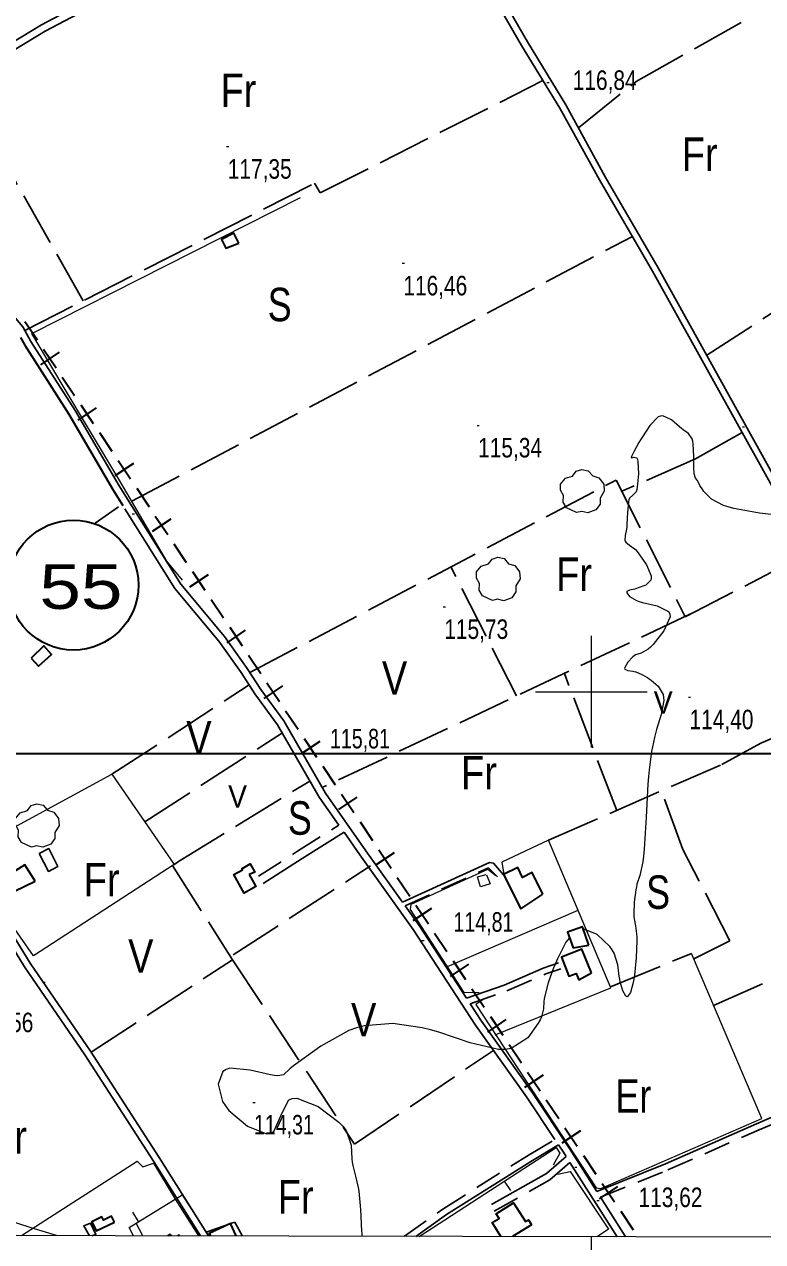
# Model space of a CAD drawing. Extents: x 483855 to 488461, y 4388206 to 4391419.
# Drawn here: x 486246 to 486577, y 4388754 to 4389299 of the extents above; entities that cross this region are included whole.
import ezdxf
from ezdxf.enums import TextEntityAlignment as Align

# ---------------------------------------------------------------- set-up
doc = ezdxf.new("R2010")
doc.units = 0
doc.header["$LTSCALE"] = 4
doc.linetypes.add('LONG_DASHED', pattern=[7.5, 6, -1.5])
doc.linetypes.add('MEDIUM_DASHED', pattern=[4.5, 3, -1.5])
for name, color, linetype, lineweight in [('1', 7, 'Continuous', 13), ('13', 7, 'Continuous', 25), ('21', 7, 'Continuous', 25), ('24', 7, 'Continuous', 13), ('25', 7, 'LONG_DASHED', 25), ('29', 7, 'Continuous', 13), ('34', 7, 'Continuous', 35), ('38', 7, 'Continuous', 25), ('47', 7, 'Continuous', 35), ('51', 7, 'Continuous', 13), ('6', 7, 'Continuous', 35), ('63', 7, 'Continuous', 35), ('7', 7, 'Continuous', 13), ('9', 7, 'Continuous', 13)]:
    doc.layers.add(name, color=color, linetype=linetype, lineweight=lineweight)
doc.layers.add('31', color=7, linetype='Continuous')

msp = doc.modelspace()

# ---------------------------------------------------------------- linework, layer by layer
at = {"layer": '1'}
for p, q in [((486500, 4389025), (486500, 4388975)), ((486475, 4389000), (486525, 4389000)), ((486500, 4388755.76), (486500, 4388684.41))]:
    msp.add_line(p, q, dxfattribs=at)
msp.add_lwpolyline([(484115.5, 4391072.6), (487689.7, 4391065.7), (487685.8, 4388753.5), (484110.5, 4388760.3)], close=True, dxfattribs=at)
at = {"layer": '21'}
msp.add_lwpolyline([(486252.68, 4388927.47), (486257.02, 4388929.73), (486261.09, 4388921.71), (486256.89, 4388919.45)], close=True, dxfattribs=at)
msp.add_lwpolyline([(486275.22, 4388756.18), (486272.75, 4388760.68), (486275.75, 4388761.81), (486278.16, 4388756.78), (486276.32, 4388756.18)], dxfattribs=at)
at = {"layer": '24'}
for p, q in [((486461.06, 4388780.63), (486463.78, 4388776.44)), ((486297.27, 4388762.5), (486294.65, 4388766.76))]:
    msp.add_line(p, q, dxfattribs=at)
for points in [[(486422.96, 4388755.9), (486484.24, 4388795.68), (486485.97, 4388793.21), (486482.9, 4388787.8)], [(486295.03, 4388756.15), (486293.01, 4388759.88), (486313.69, 4388772.6), (486324.18, 4388756.09)], [(486299.21, 4388756.14), (486296.12, 4388761.85), (486316.8, 4388774.57), (486328.54, 4388756.08)]]:
    msp.add_lwpolyline(points, dxfattribs=at)
at = {"layer": '25'}
for p, q in [((486272.45, 4389175.19), (486239.42, 4389233.58)), ((486246.35, 4389161.9), (486376.11, 4389227.96)), ((486294.25, 4389085.45), (486518.46, 4389204.08)), ((486466.54, 4388998.11), (486437.12, 4389055.94)), ((486544.22, 4389034.75), (486379.49, 4388957.03)), ((486511.44, 4388946.81), (486487.99, 4389008.23)), ((486285.33, 4388963.01), (486346.8, 4389003.08)), ((486300.03, 4388941.65), (486361.67, 4388981.51)), ((486480.86, 4388933.47), (486558.52, 4388967.36)), ((486312.5, 4388922.13), (486339.32, 4388879.91)), ((486339.58, 4388882.09), (486401.22, 4388921.95)), ((486508.66, 4388867.71), (486544.86, 4388882.72)), ((486327.48, 4388757.75), (486338.12, 4388761.49))]:
    msp.add_line(p, q, dxfattribs=at)
for points in [[(486494.3, 4389252.75), (486520.14, 4389273.5), (486572.37, 4389302.92)], [(486376.11, 4389227.96), (486378.67, 4389223.61), (486478.34, 4389273.93)], [(486551.74, 4389150.79), (486598.36, 4389181), (486598.63, 4389194.28), (486656.38, 4389227.96)], [(486567.61, 4389116.19), (486546.76, 4389104.32), (486513.73, 4389089.87)], [(486347.11, 4389008.63), (486511.2, 4389094.88), (486542.06, 4389033.64), (486584.18, 4389055.32)], [(486558.52, 4388967.36), (486575.99, 4388976.98), (486603.92, 4388988.93), (486614.02, 4388993.77), (486629.65, 4389000.19)], [(486313.06, 4388922.49), (486315.1, 4388923.9), (486374.04, 4388959.99)], [(486545.92, 4388880.26), (486562.12, 4388888.36), (486540.98, 4388929.35), (486531.44, 4388955.54)], [(486276.07, 4388838.42), (486339.32, 4388879.91), (486393.99, 4388797.26), (486456.28, 4388839.2)], [(486554.8, 4388859.41), (486590.21, 4388875.02), (486607.97, 4388880.11), (486623.85, 4388856.14), (486634.49, 4388832.83)], [(486338.4, 4388761.59), (486340.41, 4388762.29), (486343.86, 4388756.05)]]:
    msp.add_lwpolyline(points, dxfattribs=at)
at = {"layer": '29'}
for points in [[(486493.46, 4389080.26), (486488.92, 4389082.38), (486487.51, 4389084.92), (486487.61, 4389087.9), (486486.24, 4389090.31), (486486.28, 4389093.06), (486488.44, 4389095.66), (486491.63, 4389096.66), (486493.28, 4389098.85), (486495.85, 4389099.68), (486498.71, 4389099.03), (486500.66, 4389096.76), (486503.47, 4389095.94), (486505.6, 4389093.09), (486505.84, 4389089.96), (486503.96, 4389086.81), (486503.96, 4389084.13), (486502.14, 4389081.52), (486498.52, 4389080.18), (486495.75, 4389080.81)], [(486455.79, 4389040.89), (486451.25, 4389043.01), (486449.84, 4389045.55), (486449.94, 4389048.53), (486448.57, 4389050.94), (486448.61, 4389053.69), (486450.77, 4389056.29), (486453.96, 4389057.29), (486455.61, 4389059.48), (486458.18, 4389060.31), (486461.04, 4389059.66), (486462.99, 4389057.39), (486465.8, 4389056.57), (486467.93, 4389053.72), (486468.17, 4389050.59), (486466.29, 4389047.44), (486466.29, 4389044.76), (486464.47, 4389042.15), (486460.85, 4389040.81), (486458.08, 4389041.44)], [(486249.31, 4388930.36), (486244.77, 4388932.48), (486243.36, 4388935.02), (486243.46, 4388938), (486242.09, 4388940.41), (486242.13, 4388943.16), (486244.29, 4388945.76), (486247.48, 4388946.76), (486249.13, 4388948.95), (486251.7, 4388949.78), (486254.56, 4388949.13), (486256.51, 4388946.86), (486259.32, 4388946.04), (486261.45, 4388943.19), (486261.69, 4388940.06), (486259.81, 4388936.91), (486259.81, 4388934.23), (486257.99, 4388931.62), (486254.37, 4388930.28), (486251.6, 4388930.91)]]:
    msp.add_lwpolyline(points, close=True, dxfattribs=at)
at = {"layer": '34'}
for p, q in [((486246.4, 4389165.99), (486251.96, 4389157.68)), ((486261.67, 4389152.15), (486253.36, 4389146.59)), ((486254.73, 4389153.53), (486260.29, 4389145.22)), ((486263.07, 4389141.06), (486268.63, 4389132.75)), ((486278.35, 4389127.23), (486270.03, 4389121.67)), ((486271.41, 4389128.6), (486276.97, 4389120.29)), ((486279.75, 4389116.14), (486285.31, 4389107.83)), ((486295.02, 4389102.3), (486286.71, 4389096.74)), ((486288.09, 4389103.68), (486293.65, 4389095.37)), ((486296.43, 4389091.21), (486301.99, 4389082.9)), ((486311.7, 4389077.38), (486303.39, 4389071.82)), ((486304.76, 4389078.75), (486310.32, 4389070.44)), ((486313.1, 4389066.29), (486318.66, 4389057.97)), ((486328.38, 4389052.45), (486320.06, 4389046.89)), ((486321.44, 4389053.83), (486327, 4389045.52)), ((486329.78, 4389041.36), (486335.34, 4389033.05)), ((486338.12, 4389028.9), (486343.68, 4389020.59)), ((486345.05, 4389027.53), (486336.74, 4389021.97)), ((486346.46, 4389016.43), (486352.02, 4389008.12)), ((486361.73, 4389002.6), (486353.42, 4388997.04)), ((486354.79, 4389003.98), (486360.35, 4388995.66)), ((486363.13, 4388991.51), (486368.7, 4388983.2)), ((486371.47, 4388979.05), (486377.03, 4388970.74)), ((486378.41, 4388977.68), (486370.09, 4388972.11)), ((486379.81, 4388966.58), (486385.37, 4388958.27)), ((486395.08, 4388952.75), (486386.77, 4388947.19)), ((486388.15, 4388954.12), (486393.71, 4388945.81)), ((486396.49, 4388941.66), (486402.05, 4388933.35)), ((486411.76, 4388927.82), (486403.45, 4388922.26)), ((486404.82, 4388929.2), (486410.38, 4388920.89)), ((486413.16, 4388916.73), (486418.73, 4388908.42)), ((486428.44, 4388902.9), (486420.13, 4388897.34)), ((486421.5, 4388904.27), (486427.06, 4388895.96)), ((486429.84, 4388891.81), (486435.4, 4388883.5)), ((486445.11, 4388877.97), (486436.8, 4388872.41)), ((486438.18, 4388879.35), (486443.74, 4388871.04)), ((486446.52, 4388866.88), (486452.08, 4388858.57)), ((486454.85, 4388854.42), (486460.41, 4388846.11)), ((486461.79, 4388853.05), (486453.48, 4388847.49)), ((486463.2, 4388841.96), (486468.76, 4388833.64)), ((486478.47, 4388828.12), (486470.16, 4388822.56)), ((486471.53, 4388829.5), (486477.09, 4388821.19)), ((486479.87, 4388817.03), (486485.43, 4388808.72)), ((486488.21, 4388804.57), (486493.77, 4388796.26)), ((486495.14, 4388803.2), (486486.83, 4388797.64)), ((486496.55, 4388792.1), (486502.11, 4388783.79)), ((486511.82, 4388778.27), (486503.51, 4388772.71)), ((486504.88, 4388779.65), (486510.45, 4388771.33)), ((486513.23, 4388767.18), (486518.79, 4388758.87))]:
    msp.add_line(p, q, dxfattribs=at)
at = {"layer": '38', "linetype": 'MEDIUM_DASHED'}
for p, q in [((486416.61, 4388904.09), (486453.97, 4388921)), ((486457.99, 4388917.1), (486453.96, 4388921))]:
    msp.add_line(p, q, dxfattribs=at)
at = {"layer": '38'}
msp.add_line((486490.47, 4388788.96), (486511.56, 4388755.73), dxfattribs=at)
for points in [[(486184.73, 4389256.06), (486215.81, 4389272.18), (486255.37, 4389296.1), (486304.84, 4389322.28), (486340.89, 4389340.72), (486365.77, 4389355.84), (486391.48, 4389369.38), (486404.75, 4389376.38), (486413.67, 4389380.9), (486416.14, 4389380.6), (486417.8, 4389378.35), (486420.36, 4389370.78), (486421.86, 4389368.01), (486424.25, 4389365.12)], [(486503.78, 4389229.37), (486485.88, 4389261.51), (486468.74, 4389289.69), (486454.82, 4389313.9), (486445.05, 4389331.66), (486433.46, 4389350.09), (486427.07, 4389360.51), (486424.25, 4389365.12)], [(486506.29, 4389230.83), (486488.63, 4389263.1), (486471.46, 4389291.3), (486457.58, 4389315.46), (486447.77, 4389333.27), (486436.15, 4389351.76), (486429.77, 4389362.16), (486428.85, 4389363.67)], [(486183.15, 4389258.97), (486214.19, 4389275.07), (486253.74, 4389298.98), (486303.31, 4389325.22), (486324.85, 4389336.23)], [(486191.45, 4389244.36), (486214.44, 4389207.39), (486237.1, 4389173.41), (486245.45, 4389163.5), (486249.08, 4389157.03), (486268.85, 4389126.1), (486288.54, 4389092.33), (486316.23, 4389048.15), (486335.73, 4389024.7), (486345.93, 4389010.46), (486352.01, 4389000.95), (486362.27, 4388986.95), (486380.95, 4388954.48), (486399.06, 4388928.75), (486415.45, 4388905.71)], [(486590.13, 4389081.56), (486530.01, 4389189.95), (486506.29, 4389230.83)], [(486587.59, 4389080.15), (486527.48, 4389188.52), (486503.78, 4389229.37)], [(486291.19, 4389082), (486313.54, 4389046.32), (486333.16, 4389022.72), (486343.24, 4389008.64), (486349.33, 4388999.12), (486359.55, 4388985.18), (486378.21, 4388952.73), (486387.03, 4388940.2)], [(486353.07, 4388914.06), (486370.6, 4388925.19), (486389.29, 4388936.99)], [(486389.29, 4388936.99), (486396.41, 4388926.88), (486420.24, 4388893.39), (486448.22, 4388850.53), (486471.07, 4388818.39), (486483.72, 4388799.33)], [(486415.45, 4388905.71), (486454.48, 4388923.39), (486456.24, 4388923.1), (486460.66, 4388917.95)], [(486328.52, 4388756.08), (486306.44, 4388791.24), (486275.72, 4388838.95), (486248.74, 4388878.33), (486233.2, 4388903.46)], [(486416.61, 4388904.09), (486422.92, 4388895.22), (486444.18, 4388862.65)], [(486325, 4388756.09), (486303.93, 4388789.64), (486273.24, 4388837.3), (486246.25, 4388876.71), (486231.06, 4388901.22)], [(486574.09, 4388806.33), (486617.19, 4388825.02), (486655.53, 4388842.33), (486664.64, 4388843.66), (486679.61, 4388850.63), (486687.64, 4388856.72), (486688.1, 4388859.86), (486686.81, 4388862.14), (486676.98, 4388882.28), (486673.65, 4388889.5), (486673.19, 4388890.2)], [(486444.18, 4388862.65), (486461.09, 4388868.55), (486478.55, 4388876.16), (486485.3, 4388878.42)], [(486445.79, 4388860.19), (486450.9, 4388852.36), (486473.74, 4388820.23), (486490.26, 4388795.35), (486502.51, 4388776.05)], [(486502.51, 4388776.05), (486533.23, 4388788.41), (486574.09, 4388806.33)], [(486421.38, 4388755.9), (486435.23, 4388765.74), (486473.67, 4388789.96), (486485.39, 4388796.94)], [(486488.79, 4388791.7), (486487.54, 4388793.58), (486485.39, 4388796.94)], [(486455.3, 4388770.21), (486479.91, 4388784.05), (486488.79, 4388791.7)], [(486504.12, 4388773.52), (486515.22, 4388756.02), (486515.42, 4388755.73)]]:
    msp.add_lwpolyline(points, dxfattribs=at)
at = {"layer": '38', "linetype": 'MEDIUM_DASHED'}
for points in [[(486350.96, 4388917.38), (486368.5, 4388928.51), (486387.03, 4388940.2)], [(486575.27, 4388803.64), (486618.62, 4388822.01), (486656.48, 4388839.1), (486665.61, 4388840.43), (486681.34, 4388847.76), (486691.24, 4388855.26), (486692.13, 4388859), (486690.03, 4388863.15), (486679.99, 4388883.71), (486676.58, 4388891.11), (486670.75, 4388900.16)], [(486445.79, 4388860.19), (486462.28, 4388865.95), (486479.72, 4388873.55), (486486.33, 4388875.77)], [(486416.36, 4388755.91), (486433.61, 4388768.16), (486472.15, 4388792.44), (486483.72, 4388799.33)], [(486504.12, 4388773.52), (486534.37, 4388785.7), (486575.27, 4388803.64)], [(486456.56, 4388767.18), (486481.45, 4388781.19), (486490.47, 4388788.96)]]:
    msp.add_lwpolyline(points, dxfattribs=at)
at = {"layer": '47'}
msp.add_line((486473.27, 4388761.08), (486464.82, 4388755.82), dxfattribs=at)
for points in [[(486342.17, 4389201.05), (486339.99, 4389205.47), (486334.39, 4389202.71), (486336.33, 4389198.75)], [(486249.23, 4389015.01), (486252.39, 4389011.49), (486258.26, 4389016.76), (486254.88, 4389020.5)], [(486250.97, 4388915.17), (486246.38, 4388922.44), (486237.75, 4388917), (486241.73, 4388910.68)], [(486346.84, 4388918.03), (486349.84, 4388912.71), (486344.63, 4388909.78), (486339.98, 4388918.03), (486343.77, 4388920.18), (486343.49, 4388920.67), (486347.29, 4388922.84), (486349.36, 4388919.2)], [(486478.27, 4388909.32), (486473.53, 4388918.91), (486469.25, 4388916.8), (486467.07, 4388921.21), (486460.79, 4388918.11), (486468.42, 4388902.64)], [(486498.94, 4388886.47), (486496.08, 4388894.57), (486489.38, 4388892.21), (486491.86, 4388885.15)], [(486500.09, 4388874.02), (486495.87, 4388884.66), (486486.69, 4388881.04), (486490.05, 4388872.5), (486493.24, 4388873.76), (486494.39, 4388870.83)], [(486286.48, 4388762.2), (486285.12, 4388764.9), (486281.58, 4388763.13), (486280.82, 4388764.65), (486276.34, 4388762.43), (486278.32, 4388758.41)]]:
    msp.add_lwpolyline(points, close=True, dxfattribs=at)
for points in [[(486459.58, 4388755.83), (486455.71, 4388762.04), (486458.79, 4388763.97), (486457.5, 4388766.01), (486465.24, 4388770.91), (486470.56, 4388762.49), (486471.92, 4388763.35), (486473.27, 4388761.08)], [(486340.96, 4388756.06), (486338.39, 4388761.61), (486328.95, 4388757.24), (486329.49, 4388756.08)], [(486311.89, 4388756.11), (486311.47, 4388756.79), (486310.39, 4388756.12)], [(486315.66, 4388756.11), (486315.44, 4388756.47), (486314.85, 4388756.11)]]:
    msp.add_lwpolyline(points, dxfattribs=at)
at = {"layer": '51'}
msp.add_line((486435.59, 4388876.89), (486494.11, 4388902.15), dxfattribs=at)
for points in [[(486316.91, 4389050.08), (486309.92, 4389058.54), (486288.48, 4389095.34), (486263.06, 4389137.76), (486249.45, 4389160.54), (486369.82, 4389221.57)], [(486233.05, 4388909.14), (486229.98, 4388909.96), (486219, 4388927.04), (486285.33, 4388963.01), (486313.15, 4388922.55), (486250.2, 4388881.56), (486235.01, 4388903.22)], [(486457.02, 4388846.15), (486508.8, 4388867.36), (486480.86, 4388933.47), (486459.95, 4388923.54), (486460.81, 4388918.13)], [(486449.84, 4388865.01), (486443.17, 4388865.15), (486419.1, 4388902.39), (486419.4, 4388904.72), (486453.73, 4388920.45), (486457.33, 4388917.68)], [(486453.06, 4388917.98), (486454.79, 4388913.85), (486450.44, 4388912.5), (486449.01, 4388917.07), (486453, 4388918.04)], [(486451.87, 4388862.16), (486448.35, 4388859.83), (486502.23, 4388777.62), (486504.37, 4388777.41), (486576.41, 4388808.66), (486544.86, 4388882.72)], [(486244.83, 4388756.24), (486296.64, 4388789.6), (486299.12, 4388787.12), (486303.99, 4388788.71), (486313.69, 4388772.6)], [(486485.05, 4388783.72), (486490.63, 4388784.96), (486507.7, 4388759.19), (486502.63, 4388755.75)]]:
    msp.add_lwpolyline(points, dxfattribs=at)
at = {"layer": '6', "lineweight": 25}
msp.add_line((486277.79, 4389075.6), (486288.24, 4389082.83), dxfattribs=at)
at = {"layer": '6'}
msp.add_lwpolyline([(486244.36, 4389158.81), (486246.3, 4389155.36), (486266.08, 4389124.41), (486285.79, 4389090.61), (486290.28, 4389083.44)], dxfattribs=at)
msp.add_circle((486268.11, 4389047.79), 29.1, dxfattribs=at)
at = {"layer": '63'}
msp.add_lwpolyline([(486083.52, 4388756.55), (486086.87, 4388972.33), (486611.91, 4388972.33), (486614.63, 4388755.54)], dxfattribs=at)
at = {"layer": '7'}
for p, q in [((486480.1, 4389272.99), (486481.1, 4389272.99)), ((486336.72, 4389244.32), (486337.72, 4389244.32)), ((486415.35, 4389192.02), (486416.35, 4389192.02)), ((486448.85, 4389119.38), (486449.85, 4389119.38)), ((486567.72, 4389118.77), (486568.72, 4389118.77)), ((486294.39, 4389079.67), (486295.39, 4389079.67)), ((486433.68, 4389038.04), (486434.68, 4389038.04)), ((486543.54, 4388997.55), (486544.54, 4388997.55)), ((486368.08, 4388972.37), (486369.08, 4388972.37)), ((486424.17, 4388888.52), (486425.17, 4388888.52)), ((486254.37, 4388869.87), (486255.37, 4388869.87)), ((486348.45, 4388815.94), (486349.45, 4388815.94)), ((486492.6, 4388786.84), (486493.6, 4388786.84)), ((486502.53, 4388772.03), (486503.53, 4388772.03))]:
    msp.add_line(p, q, dxfattribs=at)
at = {"layer": '9'}
for points in [[(486587.21, 4389078.72), (486575.34, 4389080.04), (486563.84, 4389082.15), (486561.36, 4389082.82), (486559.19, 4389083.52), (486553.89, 4389086.34), (486551.08, 4389089.14), (486550.48, 4389089.82), (486549.96, 4389090.47), (486548.72, 4389092.47), (486547.98, 4389094.02), (486547.77, 4389094.38), (486547.55, 4389094.72), (486546.77, 4389095.67), (486546.17, 4389097.63), (486546.07, 4389098.59), (486546, 4389099.74), (486545.99, 4389105.42), (486545.73, 4389111.17), (486545.51, 4389112.37), (486545.21, 4389113.4), (486543.6, 4389115.68), (486541.18, 4389117.34), (486540.38, 4389117.97), (486539.53, 4389118.67), (486535.97, 4389121.85), (486532.1, 4389123.7), (486531.04, 4389123.57), (486529.99, 4389123.17), (486526.25, 4389119.4), (486522.91, 4389114.24), (486522.12, 4389112.96), (486521.38, 4389111.74), (486519.17, 4389107.88), (486518.03, 4389105.37), (486517.97, 4389105), (486518.02, 4389104.78), (486519.09, 4389105.19), (486520.49, 4389104.85), (486520.74, 4389104.15), (486520.93, 4389103.2), (486521.13, 4389097.62), (486520.63, 4389091.74), (486520.38, 4389090.59), (486520.09, 4389089.66), (486518.64, 4389088.06), (486517.21, 4389086.74), (486516.92, 4389085.98), (486516.69, 4389085.05), (486516.26, 4389080.28), (486516.03, 4389075.12), (486515.92, 4389073.95), (486515.8, 4389072.89), (486515.19, 4389069.97), (486515.05, 4389068), (486515.23, 4389067.52), (486515.49, 4389067.08), (486517.22, 4389065.75), (486519.78, 4389063.73), (486520.57, 4389062.84), (486521.4, 4389061.82), (486524.71, 4389056.95), (486526.84, 4389052.02), (486526.92, 4389050.96), (486526.78, 4389050.02), (486524.47, 4389047.72), (486521.08, 4389046.51), (486520.27, 4389046.26), (486519.5, 4389046.04), (486517.19, 4389045.57), (486516, 4389044.98), (486515.94, 4389044.7), (486516, 4389044.37), (486517.2, 4389042.72), (486520.28, 4389040.86), (486521.54, 4389040.39), (486522.96, 4389039.94)], [(486522.96, 4389039.94), (486529.53, 4389038.5), (486534.68, 4389035.98), (486535.2, 4389034.86), (486535.34, 4389033.55), (486532.56, 4389027.3), (486527.77, 4389021.23), (486526.63, 4389020.05), (486525.57, 4389019.07), (486522.43, 4389017.34), (486519.91, 4389016.51), (486519.24, 4389016.1), (486518.58, 4389015.62), (486516.33, 4389013.24), (486515.01, 4389010.92), (486514.95, 4389010.48), (486515.01, 4389010.11), (486516.34, 4389009.51), (486518.59, 4389009.23), (486519.25, 4389009.07), (486519.92, 4389008.88), (486522.45, 4389007.89), (486525.19, 4389006.32), (486526, 4389005.77), (486526.83, 4389005.16), (486530, 4389002.54), (486532.2, 4388998.79), (486532.43, 4388997.47), (486532.48, 4388996.03), (486531.29, 4388989.83), (486529.24, 4388983.03), (486528.75, 4388981.21), (486528.29, 4388979.42), (486526.94, 4388973.19), (486525.9, 4388964.99), (486525.65, 4388961.96), (486525.4, 4388958.61), (486524.62, 4388943.74), (486523.76, 4388929.4), (486523.47, 4388926.37), (486523.15, 4388923.75), (486521.81, 4388917.7), (486520.51, 4388913.81), (486520.22, 4388912.55), (486519.96, 4388911.21), (486519.3, 4388905.72), (486519.1, 4388900.44), (486519.13, 4388899.23), (486519.21, 4388898.14), (486519.79, 4388895.11), (486520.34, 4388891.51), (486520.39, 4388890.05), (486520.4, 4388888.4), (486520.07, 4388880.79), (486519.32, 4388872.99), (486519.07, 4388871.22), (486518.79, 4388869.62), (486517.61, 4388865.25), (486516.29, 4388863.36), (486515.92, 4388863.32), (486515.54, 4388863.49), (486514.19, 4388865.87), (486513.02, 4388869.95), (486512.76, 4388871.19), (486512.54, 4388872.48), (486511.98, 4388877.54), (486510.34, 4388882.9), (486509.44, 4388884.37), (486508.34, 4388885.84), (486502.74, 4388891.12), (486496.39, 4388893.8), (486496.35, 4388893.8)], [(486490.28, 4388889.66), (486488.62, 4388887.8), (486484.87, 4388880.23), (486483.98, 4388878.22), (486483.16, 4388876.26), (486480.75, 4388869.5), (486479.23, 4388863.76), (486478.97, 4388862.43), (486478.77, 4388861.22), (486478.64, 4388857.82), (486477.76, 4388854.23), (486477.08, 4388852.91), (486476.23, 4388851.44), (486471.59, 4388844.95), (486464.08, 4388840.1), (486461.42, 4388839.66), (486458.49, 4388839.61), (486445.8, 4388842.71), (486431.75, 4388847.46), (486427.97, 4388848.46), (486424.24, 4388849.31), (486411.15, 4388851.23), (486398.42, 4388850.31), (486394.92, 4388849.37), (486391.42, 4388848.13), (486378.85, 4388841.21), (486368.69, 4388833.84), (486366.71, 4388832.32), (486365.09, 4388831.03)], [(486365.09, 4388831.03), (486362.24, 4388828.29), (486359.63, 4388827.85), (486358.17, 4388828.02), (486356.38, 4388828.31), (486347.22, 4388830.41), (486338.17, 4388831.22), (486336.44, 4388830.69), (486335.06, 4388829.84), (486332.86, 4388824.07), (486334.89, 4388816.39), (486336.16, 4388814.34), (486337.74, 4388812.32), (486346.03, 4388805.29), (486354.6, 4388801.85), (486356.36, 4388802.09), (486357.85, 4388802.85), (486361.04, 4388809.91), (486364.47, 4388816.9), (486366.12, 4388817.62), (486368.08, 4388817.81), (486377.67, 4388814.11), (486386.99, 4388807.11), (486388.76, 4388805.22), (486390.19, 4388803.35), (486392.47, 4388796.77), (486392.77, 4388790.71), (486392.96, 4388789.17), (486393.19, 4388787.68), (486394.4, 4388782.81), (486395.66, 4388777.79), (486395.92, 4388776.21), (486396.14, 4388774.55), (486396.65, 4388767.89), (486396.91, 4388761.73), (486396.98, 4388760.38), (486397.06, 4388759.2), (486397.32, 4388756.24), (486397.23, 4388755.95)], [(486260.49, 4388756.21), (486249.18, 4388759.74), (486237.19, 4388763.63), (486234.29, 4388764.89), (486231.57, 4388766.24), (486223.28, 4388771.76), (486216.8, 4388775.66), (486215.23, 4388775.97), (486213.75, 4388775.96), (486209.2, 4388773.15), (486203.19, 4388767.33), (486200.78, 4388765.42), (486198.06, 4388763.38), (486187.65, 4388756.35)]]:
    msp.add_lwpolyline(points, dxfattribs=at)

# ---------------------------------------------------------------- texts
at = {"layer": '13', "width": 1.25}
msp.add_text('55', height=20, dxfattribs=at).set_placement((486271.45, 4389037.13), align=Align.CENTER)
at = {"layer": '31'}
for s, height, width, p in [('Fr', 15, 0.85, (486342.01, 4389262.03)), ('Fr', 15, 0.85, (486548.6, 4389233.42)), ('S', 15, 0.8, (486360.46, 4389166.06)), ('Fr', 15, 0.85, (486492.34, 4389045.18)), ('V', 15, 0.85, (486411.93, 4388998.66)), ('V', 10, 0.95, (486532.25, 4388990.13)), ('V', 15, 0.85, (486324.31, 4388971.9)), ('Fr', 15, 0.85, (486449.74, 4388956.21)), ('V', 10, 0.95, (486341.62, 4388948.08)), ('S', 15, 0.8, (486369.51, 4388935.91)), ('Fr', 15, 0.85, (486280.74, 4388908.23)), ('S', 15, 0.8, (486529.98, 4388902.7)), ('V', 15, 0.85, (486298.26, 4388874.09)), ('V', 15, 0.85, (486398.09, 4388845.48)), ('Er', 15, 0.8, (486518.92, 4388811.34)), ('Fr', 15, 0.85, (486239.24, 4388792.89)), ('Fr', 15, 0.85, (486367.66, 4388766.13))]:
    msp.add_text(s, height=height, dxfattribs=dict(at, width=width)).set_placement(p, align=Align.CENTER)
at = {"layer": '7'}
for s, width, p in [('116,84', 0.8, (486491.72, 4389269.74)), ('117,35', 0.8, (486337.22, 4389229.95)), ('116,46', 0.8, (486415.85, 4389177.65)), ('115,34', 0.8, (486449.35, 4389105.01)), ('115,73', 0.8, (486434.18, 4389023.67)), ('114,40', 0.8, (486544.04, 4388983.18)), ('115,81', 0.75, (486383.01, 4388974.61)), ('114,81', 0.75, (486438.32, 4388892.45)), ('115,56', 0.8, (486221.51, 4388847.41)), ('114,31', 0.75, (486348.95, 4388801.57)), ('113,62', 0.8, (486521.2, 4388769.02))]:
    msp.add_text(s, height=8.75, dxfattribs=dict(at, width=width)).set_placement(p)

doc.saveas('drawing.dxf')
